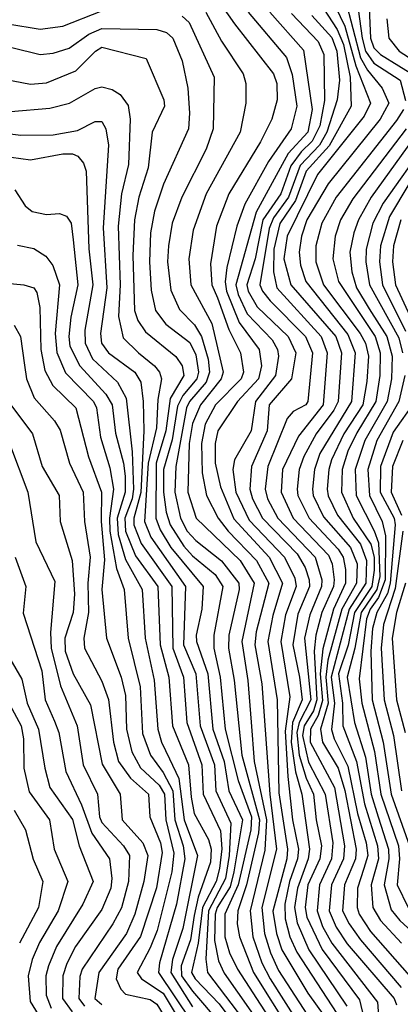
# Model space of a CAD drawing. Extents: x 501367 to 657802, y 482273 to 547541.
# Tile 582 of 656: x 601132 to 602307, y 527567 to 530602. Entities that reach past the tile are written whole.
import ezdxf

# ---------------------------------------------------------------- set-up
doc = ezdxf.new("R2010")
doc.units = 0

msp = doc.modelspace()

# ---------------------------------------------------------------- linework, layer by layer
at = {"layer": '0CON20XD'}
for points in [[(601665, 530773.8), (601795, 530589), (601915.4, 530434.6), (601925.2, 530405), (601926.8, 530355), (601909.8, 530295), (601875.5, 530225), (601776.9, 530065), (601738.8, 529965), (601720.6, 529849.4), (601725.1, 529785), (601741.9, 529745), (601776.9, 529646.9), (601813.4, 529575), (601822.4, 529515), (601815.2, 529495), (601735.9, 529415), (601704.6, 529355.4), (601692.5, 529295), (601695.1, 529205), (601708.3, 529135), (601744.6, 529065), (601775.4, 529025), (601862.7, 528935), (601900.3, 528865), (601861.9, 528715), (601858.1, 528675), (601879.6, 528555), (601904.3, 528215), (601924.4, 528045), (601879.3, 527865), (601887.9, 527785), (601905.6, 527725.6), (601930.8, 527670.8), (602044.9, 527495)], [(602037.3, 530785), (602135, 530581.6), (602169.3, 530459.3), (602214.6, 530345), (602194.9, 530305), (602051.5, 530125), (601956.9, 529935), (601946.9, 529865), (601969.1, 529785), (602107.7, 529625), (602125.3, 529575), (602115.1, 529424.9), (602101.7, 529398.3), (602046.4, 529325), (602008.4, 529255), (601994.9, 529215), (601988.2, 529155), (601990.5, 529135), (602025.4, 529065), (602115, 528969.9), (602130.2, 528945), (602137.3, 528907.3), (602137.2, 528865), (602100.8, 528785), (602067.3, 528662.7), (602059.7, 528585), (602066.5, 528503.5), (602052.9, 528457.1), (602029.4, 528415), (602028.8, 528375), (602103.4, 528235), (602134.4, 528055), (602130.9, 528015), (602094.3, 527935), (602087.5, 527855), (602108.7, 527805), (602143, 527753), (602287.7, 527585), (602295.3, 527565)], [(602029, 530699), (602111.7, 530571.7), (602131.3, 530525), (602152, 530425), (602155.4, 530335), (602086.8, 530213.2), (602015.9, 530135), (601983.3, 530045), (601935, 529974), (601916.3, 529895), (601915.1, 529825), (601925, 529775.7), (602061.9, 529625), (602081, 529575), (602068.5, 529415), (601992.4, 529317.6), (601943.4, 529215), (601938.9, 529145), (601975.8, 529065.8)], [(602168.6, 530695), (602188.5, 530545), (602199.5, 530505), (602225, 530468.1), (602305.8, 530415), (602322.3, 530352.3)], [(602208.7, 530685), (602214.1, 530545), (602224.7, 530515), (602245.9, 530495), (602358.8, 530425)], [(602135.9, 530665.9), (602184, 530484), (602205, 530446.8), (602250.5, 530390.5), (602270.7, 530345), (602244.3, 530295), (602084, 530096), (602018, 529985), (602001.6, 529935), (601994.2, 529885), (601998.2, 529845), (602014.6, 529794.6), (602145, 529631.6), (602167.3, 529575), (602155.5, 529425), (602058.4, 529265), (602042.2, 529215), (602035.6, 529155), (602037.7, 529135), (602069.5, 529069.5), (602152.5, 528975), (602173.5, 528925), (602171.5, 528865), (602126.1, 528785), (602082.8, 528627.2), (602076.5, 528575), (602084, 528495), (602060.4, 528415), (602066.6, 528375), (602114.9, 528295), (602135.4, 528225.4), (602170.2, 528045), (602168.1, 528015), (602134.3, 527935), (602128.6, 527855), (602148.4, 527815), (602183.9, 527765), (602308.9, 527618.9)], [(601095, 530589.5), (601195, 530572.7), (601265, 530582.3), (601385, 530628.7)], [(601633, 530613), (601655, 530593.2), (601732.2, 530425), (601728.9, 530265), (601707.2, 530202.8), (601632.7, 530055), (601602.8, 529975), (601590.8, 529905), (601587.7, 529855), (601598, 529768), (601625, 529708.4), (601671, 529661), (601693.4, 529625), (601713.4, 529555), (601717.8, 529515), (601707.6, 529485), (601655.8, 529425), (601647, 529405), (601613.6, 529225), (601611.1, 529145), (601628, 529065), (601649.2, 529025), (601675, 528996.9), (601755, 528933.9), (601807.9, 528865), (601809, 528845), (601776.9, 528705), (601776, 528665), (601794.2, 528565.8), (601817.2, 528335), (601871.9, 528135), (601869.2, 528095), (601831.6, 527935), (601804.9, 527855), (601803.3, 527815), (601809.9, 527775), (601853.6, 527665), (601966, 527486)], [(601706.1, 530625), (601755, 530535.3), (601821.2, 530435), (601830.3, 530405), (601829.7, 530345), (601812.2, 530255), (601707, 530065), (601666.8, 529953.2), (601654.2, 529865), (601660.5, 529785), (601724.9, 529664.9), (601759.6, 529515), (601753.6, 529495), (601689.7, 529415), (601665, 529356.9), (601655.4, 529295), (601651.1, 529145), (601676.6, 529065), (601812.1, 528935), (601856, 528865), (601817.8, 528685), (601836.4, 528565), (601846.5, 528436.5), (601855.1, 528315.1), (601893.6, 528135), (601888.6, 528041.4), (601842.7, 527855), (601851.7, 527775), (601879.6, 527695), (601905.1, 527645), (601994.8, 527504.8)], [(601837.2, 530625), (601954.9, 530484.9), (601972.6, 530432.6), (601986.9, 530335), (601969.7, 530265), (601899.4, 530165), (601827.1, 530032.9), (601802.3, 529965), (601771.6, 529838.4), (601766.1, 529793.9), (601770.4, 529765), (601808.9, 529668.9), (601870.7, 529585), (601877.8, 529535), (601868.8, 529495), (601803.8, 529425), (601743.3, 529335), (601734.9, 529295), (601735.6, 529235), (601751.8, 529161.8)], [(601971, 530621), (602052.9, 530535), (602070.6, 530495), (602072.3, 530352.3), (602058.2, 530275), (602035, 530227), (602000.9, 530195), (601968.9, 530151.1), (601937.8, 530065), (601882.7, 529985), (601858.4, 529865), (601832.7, 529785), (601837.1, 529765), (601865, 529716.6), (601960.7, 529625), (601983.8, 529575), (601970.6, 529495), (601902.2, 529415), (601896, 529335), (601847, 529225), (601842.4, 529155), (601849.9, 529125), (601881.6, 529065), (601988.2, 528955), (602012.8, 528912.8), (602025.5, 528875), (602025.9, 528855), (601990.5, 528769.5), (601974.5, 528675), (601995.8, 528575), (602003.8, 528505), (601974.1, 528435.9), (601970.1, 528375), (601983.1, 528283.1), (602002.6, 528215), (602026.7, 528045), (602022.3, 528015), (601989.4, 527925), (601980.2, 527865), (601988, 527818), (602023.9, 527735), (602141.5, 527561.5)], [(602033.7, 530615), (602095, 530547), (602110.8, 530505), (602118.4, 530415), (602111.8, 530355), (602079.9, 530255), (602056.8, 530215), (601997.5, 530152.5), (601961.3, 530055), (601915, 529991.5), (601901.4, 529958.6), (601873.1, 529785), (601881, 529765), (601905, 529734.8), (602014.1, 529625), (602035.1, 529575), (602021.5, 529425), (602014.6, 529415), (601976.1, 529393.9), (601957.7, 529372.3), (601897.3, 529225), (601889.2, 529155), (601896.3, 529125), (601928.7, 529065), (602043.5, 528945), (602064.7, 528875), (602063.6, 528855), (602026.9, 528766.9), (602011.2, 528695), (602030.1, 528505), (601994.5, 528435.5), (601987.7, 528405), (601994.7, 528334.7), (602015.8, 528264.2)], [(601903.8, 530625), (602007.9, 530507.9), (602034.4, 530325)], [(602265.5, 530605), (602271.5, 530545), (602302.6, 530505), (602395.2, 530445)], [(601023.6, 530536.4), (601195, 530494.8), (601235, 530499), (601285, 530514), (601345, 530557.6), (601385, 530574.4), (601555, 530571.4), (601585, 530562.3), (601604.4, 530545), (601632.9, 530475), (601650.7, 530390.7), (601655.9, 530314.1), (601652.5, 530265), (601575.4, 530094.6), (601548.2, 530011.8), (601535.7, 529945), (601532.2, 529855), (601537.7, 529767.7), (601550.7, 529705), (601583.1, 529663.1), (601657.3, 529607.3), (601675, 529569.1), (601683.7, 529515), (601678.8, 529495), (601635, 529443.9), (601619, 529411), (601602.8, 529307.2), (601576.2, 529215), (601575.7, 529145), (601583.9, 529083.9), (601596.3, 529045), (601638.8, 528978.8), (601665, 528949), (601735, 528891.5), (601759.1, 528855), (601731, 528705), (601730.9, 528665), (601751, 528575), (601765.9, 528415), (601806.2, 528256.2), (601847, 528145)], [(601025, 530430.3), (601165, 530402.7), (601215, 530407.6), (601305.6, 530444.4), (601365.8, 530505), (601385, 530517.1), (601522.7, 530482.7), (601577, 530355), (601579.1, 530335), (601540.7, 530255), (601528.3, 530145), (601499.6, 530055), (601486.2, 529985), (601481.3, 529875), (601486.6, 529705), (601496.6, 529675), (601520.1, 529640.1), (601613.9, 529563.9), (601632.9, 529535), (601638.3, 529505), (601595.8, 529434.2), (601582.9, 529335), (601552.7, 529235), (601551.6, 529065), (601565, 529029), (601598.6, 528975), (601698.3, 528855), (601694.3, 528785), (601676.5, 528705), (601677.8, 528685), (601712.2, 528585), (601727.6, 528415), (601762.7, 528315), (601777.5, 528225), (601819.9, 528135), (601792.8, 527975), (601781.1, 527928.9), (601741, 527865), (601734.9, 527845.1), (601733, 527763), (601745, 527700.8), (601763, 527663), (601928, 527428)], [(601105, 530318.9), (601225, 530329.2), (601285.5, 530344.5), (601365, 530389.6), (601385, 530395.2), (601416.8, 530386.8), (601441.6, 530371.6), (601467, 530337), (601473, 530295), (601467.7, 530155), (601446.4, 530065), (601435.6, 529965), (601441.5, 529785), (601436.9, 529686.9), (601450.9, 529620.9), (601498.3, 529575), (601548.3, 529535), (601563.7, 529515), (601569.7, 529495), (601558.5, 529431.5), (601554.1, 529344.1), (601528.8, 529235), (601517.1, 529055), (601536.7, 529006.7), (601643.2, 528855), (601637.8, 528675), (601675.8, 528585), (601689.1, 528425), (601733, 528305), (601736.9, 528225), (601783.9, 528125), (601778.8, 528025), (601766.7, 527955)], [(602034.4, 530325), (602021.2, 530255), (601960.5, 530189.5), (601861.5, 530008.5), (601799, 529785), (601806.4, 529755), (601834.3, 529695), (601911.5, 529615), (601928, 529585), (601931.1, 529565), (601921.3, 529505), (601860, 529425), (601845.8, 529335), (601794.9, 529245.1), (601790.1, 529215), (601799.2, 529145), (601839.6, 529059.6), (601948.9, 528945), (601980.8, 528880.8), (601984.7, 528855), (601952.3, 528767.7), (601937.7, 528685), (601965.1, 528515), (601951.6, 528408.4), (601959.3, 528269.3), (601974.3, 528135.7), (601992, 528045), (601988.8, 528015), (601964.6, 527945), (601949.8, 527875), (601950.7, 527830.7), (601965.1, 527775.1), (601987, 527727), (602125.6, 527515)], [(602316.2, 530325), (602295, 530290.7), (602108.6, 530055), (602064.1, 529975), (602045.4, 529905), (602046.2, 529855), (602069.4, 529785), (602182.9, 529635), (602199.3, 529605), (602208, 529565), (602203.5, 529486.5), (602190.5, 529415), (602131.8, 529325), (602094.5, 529245.5), (602085.5, 529215), (602080.9, 529155), (602083.8, 529133.8), (602112.6, 529075), (602183.7, 528985), (602202.6, 528935), (602199.9, 528865), (602148.7, 528785), (602093.6, 528575), (602103.7, 528495), (602094.2, 528414.2), (602102.9, 528385), (602145, 528301.2), (602174.9, 528154.9), (602201.2, 528065), (602206, 528025), (602193.8, 527985), (602174.9, 527925), (602173.5, 527865), (602180.1, 527845), (602215, 527791.4), (602334.6, 527654.6)], [(601025, 530258.9), (601135, 530246.2), (601235, 530247.4), (601310.1, 530259.9), (601365, 530288.4), (601385, 530288.2), (601397.9, 530265), (601405.8, 530215), (601389.2, 529960.7), (601401, 529775), (601381.6, 529635), (601384.8, 529605), (601406.1, 529575), (601487.2, 529515), (601505.5, 529485), (601513.4, 529425), (601514.9, 529335), (601505.6, 529144.4), (601484.6, 529065), (601484.6, 529045), (601507, 528987), (601601.3, 528855), (601604.2, 528665), (601637.3, 528575), (601648.2, 528435), (601693.7, 528305), (601698.4, 528215), (601751.3, 528101.3), (601755.8, 528045.8), (601748.7, 527985)], [(602383.8, 530286.2), (602217.1, 530055), (602177.3, 529985), (602163, 529945), (602150.5, 529885), (602156.9, 529825), (602170.9, 529775), (602210.4, 529710.4), (602265.5, 529625), (602281.8, 529565), (602278.9, 529495), (602265.6, 529425), (602197.3, 529305), (602166.9, 529215), (602170.5, 529135), (602226.4, 529026.4), (602239.1, 528989.1), (602242.9, 528885), (602233.8, 528845), (602186, 528774), (602165.9, 528664.1), (602142.2, 528575), (602165.1, 528435.1), (602198.8, 528328.8), (602216.6, 528215), (602237.8, 528145), (602269.8, 528045), (602271.2, 528015), (602256.3, 527935), (602278.4, 527858.4), (602305, 527825.5), (602378.2, 527758.2)], [(602324.8, 530265.2), (602159.8, 530049.8), (602122.2, 529985), (602105.3, 529934.7), (602098.3, 529865), (602115.4, 529795), (602228.8, 529625), (602244.9, 529575), (602243.8, 529505), (602230.7, 529425), (602171.9, 529328.1), (602145, 529271.6), (602126.7, 529215), (602125.5, 529145), (602161.4, 529065), (602215.6, 528985.6), (602225.4, 528945.4), (602226.2, 528905), (602219.2, 528855), (602165.6, 528775), (602145.9, 528674.1), (602115.3, 528585), (602127.8, 528495), (602129.3, 528425), (602171.4, 528315), (602196.1, 528185), (602236.2, 528055), (602238.8, 528015), (602216.9, 527935), (602221.4, 527865), (602245.4, 527825), (602310.5, 527755)], [(602386.3, 530223.7), (602253.5, 530036.5), (602222.2, 529975), (602201.3, 529895), (602200, 529855), (602211, 529785), (602301.6, 529621.6), (602313.1, 529575)], [(601015, 530190.5), (601165, 530170.2), (601265, 530188), (601295, 530188.1), (601311.3, 530181.4), (601329.2, 530159.2), (601336.8, 530135), (601345.5, 529895.5), (601357.7, 529785), (601333.1, 529645), (601333.6, 529605), (601356.2, 529556.2), (601433.6, 529485), (601460.4, 529435), (601479.4, 529269.4), (601483.5, 529155), (601478.6, 529125), (601456.2, 529065), (601458.4, 529025), (601489.4, 528949.4), (601558.1, 528855), (601565.9, 528675), (601591.9, 528575), (601603.7, 528425), (601652.8, 528305), (601660.7, 528205), (601670.7, 528155), (601714.6, 528075), (601722.9, 528045), (601721, 528005), (601682.6, 527897.4), (601670.7, 527840.7)], [(602333.2, 530095), (602273, 529995), (602245.3, 529905), (602242.7, 529855), (602252.1, 529785), (602322.1, 529642.1)], [(601117.3, 530077.3), (601148.3, 530028.3), (601170.4, 530010.4), (601215, 530001.2), (601255, 530004.7), (601276, 529996), (601290.5, 529975), (601297, 529923), (601310.8, 529785), (601289.7, 529685), (601283.3, 529625), (601286.5, 529595), (601317.1, 529535), (601397.8, 529447.8), (601417.5, 529415), (601427.2, 529327.2), (601452.2, 529235), (601457.1, 529195), (601457.5, 529145), (601432.2, 529065), (601435.4, 529015.4), (601458, 528938), (601510.1, 528845), (601518.6, 528695), (601546.4, 528566.4), (601558, 528415), (601569.1, 528375), (601593.8, 528323.8), (601622.7, 528262.7), (601639.8, 528135), (601680.4, 528025), (601635, 527800.8), (601603, 527705), (601598.2, 527665), (601665, 527559.3)], [(602308.2, 529985), (602285.5, 529905), (602282.7, 529855), (602291.9, 529785), (602337.5, 529687.4)], [(601125, 529906.7), (601175, 529896.3), (601212.9, 529872.9), (601234.6, 529844.6)], [(601234.6, 529844.6), (601254.9, 529784.9), (601241.2, 529635), (601246, 529576), (601273.6, 529513.6), (601359.7, 529425), (601369.4, 529405), (601381.6, 529315), (601410.2, 529220.2), (601421.8, 529155), (601408.6, 529065), (601410.4, 529025), (601430.5, 528910.5), (601454.1, 528845), (601466.5, 528695), (601503.5, 528545), (601511.2, 528401.2), (601535.1, 528335), (601575, 528280.8), (601604.3, 528225), (601611, 528135), (601636.5, 528055), (601642, 528015), (601616, 527875), (601563.5, 527695), (601560.6, 527665), (601660.8, 527515)], [(601025, 529795.9), (601145, 529784.7), (601175.6, 529775.6), (601185, 529760.8), (601194.1, 529715), (601197.4, 529585), (601209.7, 529520.3), (601234.2, 529474.2), (601305.3, 529405.3), (601344.4, 529254.4), (601384.8, 529145.2), (601383.6, 529055), (601393.4, 528936.6), (601385.7, 528845.7), (601400.2, 528695), (601444.8, 528575), (601458.5, 528518.5), (601461.5, 528415), (601477.5, 528345), (601505, 528295.6), (601562.5, 528242.5), (601578.4, 528215), (601582.7, 528135), (601607.7, 528032.3), (601601.6, 527975), (601555.7, 527794.3), (601535, 527740.7), (601494.5, 527664.5), (601507.6, 527645), (601575, 527601.2), (601644.3, 527485)], [(601115, 529660.4), (601134.1, 529625), (601146.6, 529536.6), (601152.4, 529495), (601176.3, 529436.3), (601238.9, 529365), (601256.3, 529336.3), (601285.2, 529235), (601327.9, 529145), (601332, 529055), (601349.7, 528945), (601342.5, 528865), (601343.8, 528775), (601330.2, 528695), (601331.7, 528665), (601385, 528562.5), (601406.2, 528506.2), (601421.1, 528375), (601436.8, 528315), (601473.4, 528263.4), (601529.6, 528215), (601533.9, 528145), (601566, 528065), (601571.6, 528035), (601553.8, 527926.2), (601504.4, 527775.6), (601434.3, 527675), (601429.7, 527645), (601443.8, 527613.8), (601458.3, 527598.3), (601535, 527581.1), (601555, 527567.2), (601616.7, 527466.7)], [(602320.1, 529505), (602302.2, 529425), (602234.3, 529305), (602206.6, 529215), (602211.2, 529135), (602250.9, 529055), (602260.7, 529010.7), (602259.4, 528875), (602239.6, 528820.4), (602213.9, 528785), (602202.7, 528755), (602179.8, 528570.2), (602187.8, 528495), (602226.5, 528346.5), (602246.8, 528215), (602300.7, 528055), (602304.4, 528015.6), (602296.8, 527935), (602331.2, 527865)], [(602351.2, 529425), (602285, 529330.7), (602245.5, 529225), (602244.2, 529145), (602287.5, 529065), (602291, 529045), (602275.7, 528865), (602266.9, 528833.1), (602234.5, 528775), (602221.1, 528725), (602215.7, 528655.7), (602219.5, 528505), (602254.1, 528375), (602278.1, 528215), (602335.4, 528055)], [(601104.8, 529415), (601171.5, 529325), (601201.1, 529225), (601253.8, 529135), (601257.1, 529055), (601293.4, 528935), (601300.8, 528830.8), (601296.9, 528775), (601270.7, 528695), (601271.9, 528655), (601297, 528585), (601349.9, 528489.9), (601386.5, 528306.5), (601442.2, 528215), (601448.6, 528135), (601511.8, 528065), (601527.2, 528025), (601514.9, 527944.9), (601487.6, 527845), (601461.1, 527785), (601375.9, 527665), (601364.2, 527585), (601385, 527565.8)], [(602314.4, 529305), (602282.8, 529225), (602278.8, 529145), (602309.9, 529075)], [(601100.7, 529295), (601157.2, 529145), (601182, 528992), (601239.8, 528869.8), (601226.7, 528713.3), (601229.4, 528665), (601258, 528548), (601308.9, 528425), (601327.3, 528305), (601372.4, 528215), (601378, 528145), (601385, 528126.9), (601452.3, 528055), (601470.6, 528025), (601467.3, 527945), (601445.9, 527864.1), (601419.5, 527815), (601324.9, 527675), (601317.3, 527652.7), (601314.6, 527585), (601331.5, 527561.5)], [(601751.8, 529161.8), (601792.9, 529062.9), (601901.9, 528945), (601943, 528865), (601913.6, 528765), (601898.1, 528685), (601926.5, 528505), (601931.3, 528218.7), (601958.4, 528045), (601956.2, 528015), (601913.6, 527853.6), (601924.6, 527785), (601940.9, 527735), (602021, 527601), (602096.8, 527495), (602111.4, 527415), (602131.2, 527375), (602305, 527231.6), (602365, 527201.3)], [(601975.8, 529065.8), (602085, 528950.8), (602095.9, 528925), (602102.2, 528875), (602099.9, 528855), (602064, 528775), (602045.4, 528705), (602040.5, 528655), (602048.7, 528505), (602038.2, 528471.8), (602010, 528425), (602005.1, 528395), (602023.2, 528313.2), (602074.5, 528215), (602098.3, 528065), (602093.7, 528015), (602056.8, 527935), (602049.5, 527855), (602066.7, 527806.7), (602095.1, 527755), (602236.6, 527573.4), (602241.3, 527505)], [(602313.9, 529025), (602291.2, 528848.8), (602255, 528737.7), (602247.2, 528665), (602256.8, 528505), (602285.1, 528395.1), (602310.1, 528225)], [(601117.8, 528945), (601151.3, 528855), (601142.9, 528772.9), (601200.1, 528595), (601210, 528505), (601239.6, 528439.6)], [(602322.1, 528865), (602295.3, 528775), (602281.9, 528695), (602294.9, 528505), (602321.8, 528405)], [(600991.8, 528691.8), (601136.8, 528425), (601144.1, 528385), (601144.8, 528295), (601161.2, 528221.2), (601224, 528135), (601238.4, 528045), (601280.8, 527945), (601250.5, 527855), (601192.5, 527757.5), (601170.6, 527705), (601158.3, 527655), (601163.7, 527575), (601213.9, 527495)], [(601082.4, 528665), (601138.9, 528568.9), (601155.4, 528495), (601189.6, 528415), (601209.1, 528295), (601225.2, 528235), (601295, 528136.6), (601315, 528055.5), (601358.9, 527945), (601326.6, 527875), (601245.7, 527745), (601220.3, 527685), (601212.8, 527655), (601213.8, 527595), (601229.2, 527555)], [(601239.6, 528439.6), (601252.9, 528405), (601274, 528284), (601322.1, 528182.1), (601354.1, 528094.1), (601409, 528015), (601416.4, 527955), (601412.8, 527925), (601385, 527859.2), (601304.5, 527745), (601277.2, 527692.8), (601265.4, 527655), (601263.9, 527585), (601293.6, 527543.6)], [(602015.8, 528264.2), (602038.8, 528215), (602046.8, 528135), (602062.9, 528055), (602058.1, 528015), (602021, 527935), (602012.9, 527865), (602018.1, 527835), (602065.4, 527735.5), (602180.3, 527580.2), (602203.1, 527485), (602235, 527441.5), (602305, 527393.3), (602365, 527362.1)], [(601115, 528165.4), (601149.8, 528105), (601173.9, 528013.9), (601203, 527945), (601190, 527865), (601131.4, 527755)], [(601847, 528145), (601845.1, 528104.9), (601806.6, 527935), (601765.1, 527845), (601765.5, 527775), (601779.7, 527725), (601804.1, 527675), (601946.4, 527456.4), (601994.7, 527305), (602145, 527121.2), (602225, 527051.2), (602305, 527016.4), (602385, 526963)], [(601748.7, 527985), (601738.6, 527945), (601696, 527865), (601682.7, 527755), (601661.8, 527665), (601673.2, 527645), (601747.7, 527567.7), (601869.6, 527405), (601881.1, 527375), (601882.4, 527315), (601888.9, 527295), (601951.2, 527215), (602019.1, 527095), (602041.1, 527015), (602044.8, 526944.8), (602051.2, 526925), (602065, 526911.8), (602094.5, 526904.5), (602185, 526912.9), (602225, 526910.1), (602295, 526877.3), (602385, 526808.6)], [(601766.7, 527955), (601714.8, 527854.8), (601706.2, 527706.2), (601712, 527665), (601895, 527424.2), (601915.6, 527375), (601917.7, 527315), (601924.2, 527295), (602045.3, 527125.3), (602107.6, 526987.6), (602136.7, 526966.7), (602225, 526953.6), (602285, 526931.8), (602385, 526861)], [(601670.7, 527840.7), (601658.6, 527765), (601630.6, 527685), (601631.1, 527655), (601665, 527606.8), (601829.7, 527415), (601847.4, 527375), (601856.6, 527295), (601919.4, 527215), (601978.8, 527095), (601993.6, 527005), (601981.7, 526925), (601955.7, 526855), (601960.3, 526825), (601983.3, 526803.3), (602015, 526791.6), (602105, 526849.2), (602175, 526868.8), (602215, 526869.7), (602270.1, 526840.1), (602357.9, 526768)]]:
    msp.add_lwpolyline(points, dxfattribs=at)

doc.saveas('drawing.dxf')
